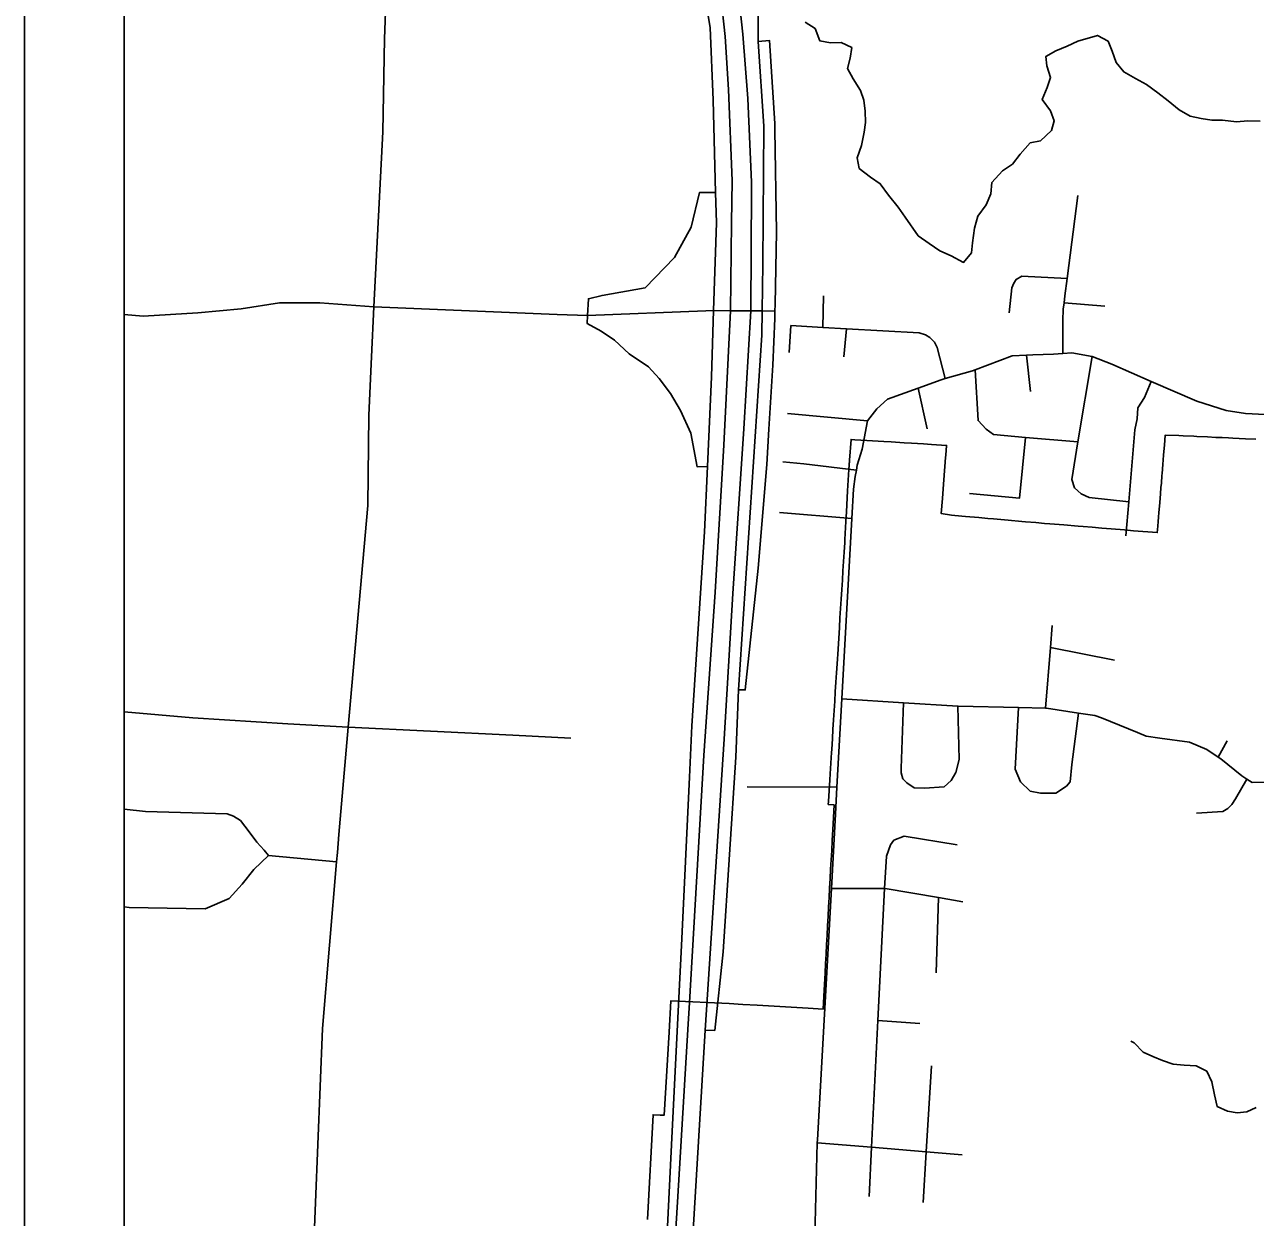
# Model space of a CAD drawing. Extents: x 208586767.6 to 208586821.4, y -134301046.9 to -134301022.9.
# Drawn here: x 208586777.928 to 208586779.165, y -134301028.455 to -134301027.256 of the extents above; entities that cross this region are included whole.
import ezdxf

# ---------------------------------------------------------------- set-up
doc = ezdxf.new("R2010")
doc.units = 0
for name, color, linetype in [('GM_X_City_Street', 7, 'Continuous'), ('GM_X_Corporation', 7, 'Continuous'), ('GM_X_County_Road', 7, 'Continuous'), ('GM_X_Interchange_Ramps', 7, 'Continuous'), ('GM_X_Interstate_Route', 7, 'Continuous'), ('GM_X_Minor_River', 7, 'Continuous'), ('SH_Data', 7, 'Continuous')]:
    doc.layers.add(name, color=color, linetype=linetype)

msp = doc.modelspace()

# ---------------------------------------------------------------- linework, layer by layer
at = {"layer": 'GM_X_City_Street'}
for p, q in [((208586778.7306, -134301027.5608), (208586778.7312, -134301027.5292)), ((208586778.973, -134301027.536), (208586779.0141, -134301027.5393)), ((208586778.2791, -134301027.5401), (208586778.4634, -134301027.5478)), ((208586778.6968, -134301027.5861), (208586778.6984, -134301027.5589)), ((208586778.7517, -134301027.5905), (208586778.7544, -134301027.5621)), ((208586778.9392, -134301027.6252), (208586778.9354, -134301027.5887)), ((208586778.8355, -134301027.6627), (208586778.8263, -134301027.6219)), ((208586778.6949, -134301027.6475), (208586778.7756, -134301027.6546)), ((208586778.77, -134301027.6831), (208586778.7756, -134301027.6546)), ((208586778.687, -134301027.747), (208586778.7597, -134301027.753)), ((208586778.9593, -134301027.8824), (208586779.0237, -134301027.8951)), ((208586778.2536, -134301027.9625), (208586778.419, -134301027.9706)), ((208586778.419, -134301027.9706), (208586778.4774, -134301027.9735)), ((208586779.1279, -134301027.9928), (208586779.137, -134301027.9762)), ((208586778.6544, -134301028.0224), (208586778.7447, -134301028.0228)), ((208586778.8445, -134301028.2095), (208586778.8467, -134301028.1339)), ((208586778.7858, -134301028.2575), (208586778.828, -134301028.2604))]:
    msp.add_line(p, q, dxfattribs=at)
for points in [[(208586778.9719, -134301027.587), (208586778.9717, -134301027.5538), (208586778.9721, -134301027.5424), (208586778.973, -134301027.536), (208586778.9739, -134301027.5291), (208586778.9762, -134301027.5116), (208586778.987, -134301027.4281)], [(208586778.9177, -134301027.5463), (208586778.9206, -134301027.5212), (208586778.9225, -134301027.5163), (208586778.9248, -134301027.5125), (208586778.9305, -134301027.5094), (208586778.9762, -134301027.5116)], [(208586778.0283, -134301027.5478), (208586778.0474, -134301027.5494), (208586778.1022, -134301027.5463), (208586778.146, -134301027.5422), (208586778.1844, -134301027.536), (208586778.2249, -134301027.536), (208586778.2791, -134301027.5401)], [(208586778.4634, -134301027.5478), (208586778.4941, -134301027.549), (208586778.6129, -134301027.5443)], [(208586778.6129, -134301027.5443), (208586778.6208, -134301027.5439), (208586778.6378, -134301027.544), (208586778.6581, -134301027.544), (208586778.6695, -134301027.544), (208586778.6824, -134301027.5444)], [(208586778.6984, -134301027.5589), (208586778.7306, -134301027.5608), (208586778.7544, -134301027.5621), (208586778.8274, -134301027.5663), (208586778.8337, -134301027.5682), (208586778.8381, -134301027.571), (208586778.8428, -134301027.5757), (208586778.8456, -134301027.5811), (208586778.8536, -134301027.6123)], [(208586778.7756, -134301027.6546), (208586778.7847, -134301027.6425), (208586778.7957, -134301027.633), (208586778.8263, -134301027.6219), (208586778.8494, -134301027.6135), (208586778.8536, -134301027.6123), (208586778.8809, -134301027.6044), (208586778.8835, -134301027.6034), (208586778.921, -134301027.5895), (208586778.9354, -134301027.5887), (208586778.9415, -134301027.5884), (208586778.9623, -134301027.5876), (208586778.9719, -134301027.587), (208586778.9809, -134301027.5864), (208586779.0014, -134301027.59), (208586779.021, -134301027.5977), (208586779.0604, -134301027.6153), (208586779.1064, -134301027.6348), (208586779.1359, -134301027.6443), (208586779.1553, -134301027.6473), (208586779.175, -134301027.6484)], [(208586779.038, -134301027.7362), (208586778.9982, -134301027.7318), (208586778.9902, -134301027.728), (208586778.9834, -134301027.7219), (208586778.9807, -134301027.7136), (208586778.987, -134301027.6758), (208586779.0014, -134301027.59)], [(208586778.9022, -134301027.6685), (208586778.8946, -134301027.6632), (208586778.8866, -134301027.6545), (208586778.8835, -134301027.6034)], [(208586779.035, -134301027.7704), (208586779.038, -134301027.7362), (208586779.0443, -134301027.6637), (208586779.0465, -134301027.6527), (208586779.0473, -134301027.6417), (208586779.0537, -134301027.6311), (208586779.0604, -134301027.6153)], [(208586778.878, -134301027.7277), (208586778.9281, -134301027.7326), (208586778.9344, -134301027.6713)], [(208586778.9022, -134301027.6685), (208586778.9344, -134301027.6713), (208586778.987, -134301027.6758)], [(208586778.7197, -134301028.5815), (208586778.7249, -134301028.3803), (208586778.7251, -134301028.3774), (208586778.7391, -134301028.1246), (208586778.7432, -134301028.0499), (208586778.7447, -134301028.0228), (208586778.7497, -134301027.934), (208586778.7597, -134301027.753), (208586778.7613, -134301027.7234), (208586778.7632, -134301027.7108), (208586778.7643, -134301027.7044), (208586778.7651, -134301027.6994), (208586778.77, -134301027.6831)], [(208586778.6903, -134301027.696), (208586778.7113, -134301027.6979), (208586778.7643, -134301027.7044)], [(208586778.9542, -134301027.9435), (208586778.9593, -134301027.8824), (208586778.9611, -134301027.8604)], [(208586778.7497, -134301027.934), (208586778.8115, -134301027.938), (208586778.8661, -134301027.9415), (208586778.8667, -134301027.9415), (208586778.9273, -134301027.9429), (208586778.9542, -134301027.9435), (208586778.9554, -134301027.9435), (208586778.9874, -134301027.9484), (208586779.0039, -134301027.9509), (208586779.0107, -134301027.9532), (208586779.0467, -134301027.9679), (208586779.0554, -134301027.9716), (208586779.0694, -134301027.9735), (208586779.099, -134301027.9776), (208586779.1164, -134301027.9851), (208586779.1279, -134301027.9928), (208586779.1305, -134301027.9945), (208586779.1518, -134301028.0115), (208586779.1567, -134301028.0148), (208586779.162, -134301028.0183), (208586779.1787, -134301028.0179)], [(208586778.8326, -134301028.024), (208586778.8223, -134301028.0236), (208586778.8151, -134301028.0187), (208586778.8109, -134301028.0146), (208586778.8094, -134301028.0085), (208586778.8094, -134301028.0039), (208586778.8115, -134301027.938)], [(208586778.8326, -134301028.024), (208586778.8526, -134301028.0224), (208586778.8594, -134301028.0163), (208586778.8643, -134301028.0083), (208586778.8677, -134301027.995), (208586778.8661, -134301027.9415)], [(208586778.9492, -134301028.0289), (208586778.939, -134301028.027), (208586778.9291, -134301028.0176), (208586778.9238, -134301028.0047), (208586778.9273, -134301027.9429)], [(208586778.0283, -134301027.9473), (208586778.0974, -134301027.9532), (208586778.1929, -134301027.9594), (208586778.2536, -134301027.9625)], [(208586778.9492, -134301028.0289), (208586778.9647, -134301028.0288), (208586778.9753, -134301028.022), (208586778.9791, -134301028.0174), (208586778.9809, -134301028), (208586778.9874, -134301027.9484)], [(208586779.1061, -134301028.0489), (208586779.1326, -134301028.0473), (208586779.1375, -134301028.0442), (208586779.1416, -134301028.0404), (208586779.1454, -134301028.0347), (208586779.1567, -134301028.0148)], [(208586778.0283, -134301028.0451), (208586778.0498, -134301028.0473), (208586778.1318, -134301028.0497), (208586778.1381, -134301028.0519), (208586778.1451, -134301028.0563), (208586778.1541, -134301028.0677), (208586778.1617, -134301028.0781), (208586778.1689, -134301028.0861), (208586778.1733, -134301028.0916), (208586778.2418, -134301028.0981)], [(208586778.7924, -134301028.1247), (208586778.7945, -134301028.0924), (208586778.7987, -134301028.081), (208586778.802, -134301028.0761), (208586778.8123, -134301028.0722), (208586778.8657, -134301028.0808)], [(208586778.0283, -134301028.1433), (208586778.0334, -134301028.1437), (208586778.1099, -134301028.1453), (208586778.134, -134301028.1348), (208586778.147, -134301028.1203), (208586778.1586, -134301028.1057), (208586778.1733, -134301028.0916)], [(208586778.7391, -134301028.1246), (208586778.7924, -134301028.1247), (208586778.7931, -134301028.1247), (208586778.8467, -134301028.1339), (208586778.8712, -134301028.1381)], [(208586778.7771, -134301028.4344), (208586778.7796, -134301028.3848), (208586778.7858, -134301028.2575), (208586778.7924, -134301028.1247)], [(208586778.8313, -134301028.4403), (208586778.8345, -134301028.3894), (208586778.8399, -134301028.3029)], [(208586778.7249, -134301028.3803), (208586778.7796, -134301028.3848), (208586778.8345, -134301028.3894), (208586778.8705, -134301028.3923)]]:
    msp.add_lwpolyline(points, dxfattribs=at)
at = {"layer": 'GM_X_Corporation'}
for points in [[(208586778.0283, -134301025.1846), (208586778.0283, -134301030.3237)], [(208586779.278, -134301026.9613), (208586778.8851, -134301026.9328), (208586778.6952, -134301026.9163), (208586778.6265, -134301026.9124), (208586778.5911, -134301026.9104), (208586778.5728, -134301026.9094), (208586778.5377, -134301026.907), (208586778.4744, -134301026.9031), (208586778.4144, -134301026.8981), (208586778.3183, -134301026.8891), (208586778.2066, -134301026.8835), (208586778.0283, -134301026.8722), (208586778.0283, -134301030.8407)], [(208586779.1659, -134301027.6733), (208586779.1554, -134301027.6728), (208586779.1428, -134301027.6721), (208586779.1382, -134301027.6719), (208586779.132, -134301027.6716), (208586779.1257, -134301027.6713), (208586779.1172, -134301027.6709), (208586779.1066, -134301027.6704), (208586779.1034, -134301027.6702), (208586779.0927, -134301027.6697), (208586779.0885, -134301027.6695), (208586779.0748, -134301027.669), (208586779.0739, -134301027.6793), (208586779.0734, -134301027.6856), (208586779.0731, -134301027.6891), (208586779.0723, -134301027.6985), (208586779.0716, -134301027.7078), (208586779.0714, -134301027.7097), (208586779.0708, -134301027.7173), (208586779.0704, -134301027.7218), (208586779.0699, -134301027.728), (208586779.0692, -134301027.7368), (208586779.0684, -134301027.7471), (208586779.068, -134301027.7511), (208586779.0676, -134301027.7562), (208586779.067, -134301027.7643), (208586779.0667, -134301027.7671), (208586779.0428, -134301027.7653), (208586779.0336, -134301027.7643), (208586779.0205, -134301027.7633), (208586779.0156, -134301027.7629), (208586779.011, -134301027.7625), (208586779.0011, -134301027.7617), (208586778.9921, -134301027.7609), (208586778.9872, -134301027.7605), (208586778.9729, -134301027.7594), (208586778.9587, -134301027.7582), (208586778.9533, -134301027.7578), (208586778.9445, -134301027.757), (208586778.9343, -134301027.7561), (208586778.9307, -134301027.7558), (208586778.9168, -134301027.7546), (208586778.9059, -134301027.7536), (208586778.902, -134301027.7533), (208586778.8965, -134301027.7528), (208586778.8874, -134301027.752), (208586778.874, -134301027.7509), (208586778.8704, -134301027.7505), (208586778.8598, -134301027.7496), (208586778.8496, -134301027.748), (208586778.8507, -134301027.7329), (208586778.8519, -134301027.7182), (208586778.8522, -134301027.7141), (208586778.854, -134301027.6917), (208586778.8542, -134301027.6891), (208586778.8549, -134301027.6794), (208586778.8398, -134301027.6784), (208586778.8316, -134301027.6779), (208586778.8198, -134301027.6772), (208586778.8123, -134301027.6767), (208586778.7993, -134301027.6759), (208586778.7918, -134301027.6755), (208586778.7747, -134301027.6744), (208586778.7626, -134301027.6737), (208586778.7589, -134301027.6734), (208586778.7573, -134301027.6943), (208586778.7573, -134301027.695), (208586778.7566, -134301027.7037), (208586778.7554, -134301027.7251), (208586778.7542, -134301027.7463), (208586778.7536, -134301027.7558), (208586778.7527, -134301027.7741), (208586778.7526, -134301027.7769), (208586778.752, -134301027.7866), (208586778.7514, -134301027.7961), (208586778.7508, -134301027.8054), (208586778.7502, -134301027.815), (208586778.7496, -134301027.8243), (208586778.749, -134301027.834), (208586778.7484, -134301027.8432), (208586778.7478, -134301027.8528), (208586778.7472, -134301027.8624), (208586778.7458, -134301027.8843), (208586778.7449, -134301027.899), (208586778.7443, -134301027.908), (208586778.7437, -134301027.9174), (208586778.7431, -134301027.9271), (208586778.7425, -134301027.9364), (208586778.7419, -134301027.9458), (208586778.7413, -134301027.9553), (208586778.7407, -134301027.965), (208586778.7402, -134301027.9741), (208586778.7395, -134301027.9849), (208586778.7393, -134301027.9882), (208586778.7379, -134301028.0096), (208586778.7376, -134301028.0155), (208586778.7362, -134301028.0373), (208586778.736, -134301028.0402), (208586778.7419, -134301028.0407), (208586778.7409, -134301028.0596), (208586778.74, -134301028.0766), (208586778.7395, -134301028.0865), (208586778.7389, -134301028.0959), (208586778.7384, -134301028.1054), (208586778.7379, -134301028.1148), (208586778.7374, -134301028.1243), (208586778.7369, -134301028.1338), (208586778.7364, -134301028.1432), (208586778.7359, -134301028.1527), (208586778.7354, -134301028.1622), (208586778.7349, -134301028.1716), (208586778.7344, -134301028.1811), (208586778.7339, -134301028.1906), (208586778.7334, -134301028.2), (208586778.7329, -134301028.2099), (208586778.732, -134301028.2269), (208586778.7309, -134301028.2459), (208586778.7158, -134301028.245), (208586778.7045, -134301028.2444), (208586778.6931, -134301028.2437), (208586778.6818, -134301028.2431), (208586778.6647, -134301028.242), (208586778.65, -134301028.2412), (208586778.6364, -134301028.2404), (208586778.5779, -134301028.2375), (208586778.576, -134301028.269), (208586778.571, -134301028.3527), (208586778.567, -134301028.3527), (208586778.5599, -134301028.3522), (208586778.5543, -134301028.4573)], [(208586778.5543, -134301028.4573), (208586778.5599, -134301028.3522), (208586778.567, -134301028.3527), (208586778.571, -134301028.3527), (208586778.576, -134301028.269), (208586778.5779, -134301028.2375), (208586778.6364, -134301028.2404), (208586778.65, -134301028.2412), (208586778.6647, -134301028.242), (208586778.6818, -134301028.2431), (208586778.6931, -134301028.2437), (208586778.7045, -134301028.2444), (208586778.7158, -134301028.245), (208586778.7309, -134301028.2459), (208586778.732, -134301028.2269), (208586778.7329, -134301028.2099), (208586778.7334, -134301028.2), (208586778.7339, -134301028.1906), (208586778.7344, -134301028.1811), (208586778.7349, -134301028.1716), (208586778.7354, -134301028.1622), (208586778.7359, -134301028.1527), (208586778.7364, -134301028.1432), (208586778.7369, -134301028.1338), (208586778.7374, -134301028.1243), (208586778.7379, -134301028.1148), (208586778.7384, -134301028.1054), (208586778.7389, -134301028.0959), (208586778.7395, -134301028.0865), (208586778.74, -134301028.0766), (208586778.7409, -134301028.0596), (208586778.7419, -134301028.0407), (208586778.736, -134301028.0402), (208586778.7362, -134301028.0373), (208586778.7376, -134301028.0155), (208586778.7379, -134301028.0096), (208586778.7393, -134301027.9882), (208586778.7395, -134301027.9849), (208586778.7402, -134301027.9741), (208586778.7407, -134301027.965), (208586778.7413, -134301027.9553), (208586778.7419, -134301027.9458), (208586778.7425, -134301027.9364), (208586778.7431, -134301027.9271), (208586778.7437, -134301027.9174), (208586778.7443, -134301027.908), (208586778.7449, -134301027.899), (208586778.7458, -134301027.8843), (208586778.7472, -134301027.8624), (208586778.7478, -134301027.8528), (208586778.7484, -134301027.8432), (208586778.749, -134301027.834), (208586778.7496, -134301027.8243), (208586778.7502, -134301027.815), (208586778.7508, -134301027.8054), (208586778.7514, -134301027.7961), (208586778.752, -134301027.7866), (208586778.7526, -134301027.7769), (208586778.7527, -134301027.7741), (208586778.7536, -134301027.7558), (208586778.7542, -134301027.7463), (208586778.7554, -134301027.7251), (208586778.7566, -134301027.7037), (208586778.7573, -134301027.6943), (208586778.7589, -134301027.6734), (208586778.7626, -134301027.6737), (208586778.7747, -134301027.6744), (208586778.7918, -134301027.6755), (208586778.7993, -134301027.6759), (208586778.8123, -134301027.6767), (208586778.8198, -134301027.6772), (208586778.8316, -134301027.6779), (208586778.8398, -134301027.6784), (208586778.8549, -134301027.6794), (208586778.8542, -134301027.6891), (208586778.854, -134301027.6917), (208586778.8522, -134301027.7141), (208586778.8519, -134301027.7182), (208586778.8507, -134301027.7329), (208586778.8496, -134301027.748), (208586778.8598, -134301027.7496), (208586778.8704, -134301027.7505), (208586778.874, -134301027.7509), (208586778.8874, -134301027.752), (208586778.8965, -134301027.7528), (208586778.902, -134301027.7533), (208586778.9059, -134301027.7536), (208586778.9168, -134301027.7546), (208586778.9307, -134301027.7558), (208586778.9343, -134301027.7561), (208586778.9445, -134301027.757), (208586778.9533, -134301027.7578), (208586778.9587, -134301027.7582), (208586778.9729, -134301027.7594), (208586778.9872, -134301027.7605), (208586778.9921, -134301027.7609), (208586779.0011, -134301027.7617), (208586779.011, -134301027.7625), (208586779.0156, -134301027.7629), (208586779.0205, -134301027.7633), (208586779.0336, -134301027.7643), (208586779.0428, -134301027.7653), (208586779.0667, -134301027.7671), (208586779.067, -134301027.7643), (208586779.0676, -134301027.7562), (208586779.068, -134301027.7511), (208586779.0684, -134301027.7471), (208586779.0692, -134301027.7368), (208586779.0699, -134301027.728), (208586779.0704, -134301027.7218), (208586779.0708, -134301027.7173), (208586779.0714, -134301027.7097), (208586779.0716, -134301027.7078), (208586779.0723, -134301027.6985), (208586779.0731, -134301027.6891), (208586779.0734, -134301027.6856), (208586779.0739, -134301027.6793), (208586779.0748, -134301027.669), (208586779.0885, -134301027.6695), (208586779.0927, -134301027.6697), (208586779.1034, -134301027.6702), (208586779.1066, -134301027.6704), (208586779.1172, -134301027.6709), (208586779.1257, -134301027.6713), (208586779.132, -134301027.6716), (208586779.1382, -134301027.6719), (208586779.1428, -134301027.6721), (208586779.1554, -134301027.6728), (208586779.1659, -134301027.6733)]]:
    msp.add_lwpolyline(points, dxfattribs=at)
at = {"layer": 'GM_X_County_Road'}
for points in [[(208586778.2768, -134301027.5905), (208586778.2791, -134301027.5401), (208586778.2883, -134301027.3643), (208586778.29, -134301027.2708), (208586778.2924, -134301027.2072), (208586778.2914, -134301027.1886), (208586778.2885, -134301027.174), (208586778.2798, -134301027.1551), (208586778.2766, -134301027.1496)], [(208586778.2426, -134301028.0886), (208586778.2441, -134301028.0704), (208586778.2536, -134301027.9625), (208586778.2731, -134301027.7398), (208586778.2742, -134301027.649), (208586778.2768, -134301027.5905)], [(208586778.2104, -134301028.6059), (208586778.2158, -134301028.557), (208586778.2276, -134301028.2655), (208586778.2418, -134301028.0981), (208586778.2426, -134301028.0886)]]:
    msp.add_lwpolyline(points, dxfattribs=at)
at = {"layer": 'GM_X_Interchange_Ramps'}
for points in [[(208586778.4793, -134301026.5982), (208586778.4874, -134301026.6399), (208586778.4944, -134301026.6811), (208586778.5028, -134301026.7404), (208586778.508, -134301026.7751), (208586778.5129, -134301026.8011), (208586778.5243, -134301026.8513), (208586778.5379, -134301026.9075), (208586778.5413, -134301026.9247), (208586778.5677, -134301027.0233), (208586778.5972, -134301027.1404), (208586778.6173, -134301027.2595), (208586778.6204, -134301027.3323), (208586778.6226, -134301027.4251), (208586778.6236, -134301027.4557), (208586778.6208, -134301027.5439), (208586778.6187, -134301027.6104), (208586778.6147, -134301027.7006)], [(208586778.6655, -134301027.2733), (208586778.6654, -134301027.185), (208586778.6629, -134301027.0959), (208586778.6543, -134301027.0357), (208586778.6475, -134301026.9972), (208586778.6267, -134301026.9129), (208586778.6132, -134301026.8538), (208586778.5988, -134301026.7989), (208586778.5868, -134301026.7627), (208586778.5719, -134301026.7191), (208586778.5542, -134301026.6697), (208586778.5443, -134301026.6362), (208586778.5347, -134301026.6008)], [(208586778.6458, -134301027.925), (208586778.6692, -134301027.5687), (208586778.6695, -134301027.544), (208586778.6701, -134301027.4974), (208586778.6713, -134301027.3585), (208586778.6655, -134301027.2733)], [(208586778.6823, -134301027.3621), (208586778.6822, -134301027.356), (208586778.6768, -134301027.2724), (208586778.6655, -134301027.2733)], [(208586778.6824, -134301027.5444), (208586778.6826, -134301027.5378), (208586778.6839, -134301027.4648), (208586778.6823, -134301027.3621)], [(208586778.6226, -134301027.4251), (208586778.6067, -134301027.4251), (208586778.5983, -134301027.4599), (208586778.5814, -134301027.4905), (208586778.5519, -134301027.5211), (208586778.5086, -134301027.5287), (208586778.4949, -134301027.532), (208586778.4941, -134301027.549)], [(208586778.4941, -134301027.549), (208586778.4937, -134301027.557), (208586778.5079, -134301027.5647), (208586778.5212, -134301027.5737), (208586778.5359, -134301027.5873), (208586778.5553, -134301027.6006), (208586778.5659, -134301027.612), (208586778.5773, -134301027.6271), (208586778.5876, -134301027.6443), (208586778.5979, -134301027.667), (208586778.6044, -134301027.701), (208586778.6147, -134301027.7006)], [(208586778.6763, -134301027.6632), (208586778.6804, -134301027.5988), (208586778.6822, -134301027.5517), (208586778.6824, -134301027.5444)], [(208586778.6458, -134301027.925), (208586778.6526, -134301027.9252), (208586778.6657, -134301027.8028), (208586778.6741, -134301027.6987), (208586778.6763, -134301027.6632)], [(208586778.6147, -134301027.7006), (208586778.6117, -134301027.7664), (208586778.5989, -134301027.9614), (208586778.5965, -134301028.0128)], [(208586778.6123, -134301028.2671), (208586778.6219, -134301028.2674), (208586778.6304, -134301028.1884), (208586778.6432, -134301027.9926), (208586778.6458, -134301027.925)], [(208586778.5965, -134301028.0128), (208586778.5884, -134301028.182), (208586778.5858, -134301028.2346)], [(208586778.5858, -134301028.2346), (208586778.5783, -134301028.3823), (208586778.5706, -134301028.5395), (208586778.5785, -134301028.5401)]]:
    msp.add_lwpolyline(points, dxfattribs=at)
at = {"layer": 'GM_X_Interstate_Route'}
for points in [[(208586778.4726, -134301026.431), (208586778.5484, -134301026.7385), (208586778.5816, -134301026.8697), (208586778.5913, -134301026.9109), (208586778.6124, -134301027.0006), (208586778.6249, -134301027.071), (208586778.6327, -134301027.1206), (208586778.6415, -134301027.1855), (208586778.6502, -134301027.2662), (208586778.6551, -134301027.3309), (208586778.6588, -134301027.4149), (208586778.6588, -134301027.422)], [(208586778.5669, -134301026.8856), (208586778.573, -134301026.9099), (208586778.5948, -134301027.0051), (208586778.6079, -134301027.0793), (208586778.6149, -134301027.1229), (208586778.6237, -134301027.1878), (208586778.6325, -134301027.2685), (208586778.6356, -134301027.3218), (208586778.6393, -134301027.4135), (208586778.6388, -134301027.4556)], [(208586778.6588, -134301027.422), (208586778.6581, -134301027.544), (208586778.6511, -134301027.6628), (208586778.6402, -134301027.8281), (208586778.6314, -134301027.9747), (208586778.6123, -134301028.2671)], [(208586778.6388, -134301027.4556), (208586778.6378, -134301027.544), (208586778.6312, -134301027.6793), (208586778.6224, -134301027.8269), (208586778.611, -134301027.991), (208586778.5964, -134301028.2394)], [(208586778.5964, -134301028.2394), (208586778.5948, -134301028.2665), (208586778.5847, -134301028.4343), (208586778.5809, -134301028.5001)], [(208586778.6123, -134301028.2671), (208586778.6022, -134301028.4349), (208586778.596, -134301028.5407), (208586778.5943, -134301028.5751), (208586778.5818, -134301028.7708), (208586778.5557, -134301029.1823), (208586778.5503, -134301029.2752), (208586778.5482, -134301029.3132), (208586778.5443, -134301029.3808), (208586778.544, -134301029.3848)]]:
    msp.add_lwpolyline(points, dxfattribs=at)
at = {"layer": 'GM_X_Minor_River'}
for points in [[(208586779.1701, -134301027.3536), (208586779.1576, -134301027.3531), (208586779.1463, -134301027.3541), (208586779.1323, -134301027.3525), (208586779.1216, -134301027.3524), (208586779.1107, -134301027.3507), (208586779.0997, -134301027.3484), (208586779.0888, -134301027.3422), (208586779.0775, -134301027.333), (208586779.0673, -134301027.3249), (208586779.056, -134301027.3168), (208586779.0447, -134301027.3106), (208586779.033, -134301027.3041), (208586779.0255, -134301027.2945), (208586779.0215, -134301027.2831), (208586779.0174, -134301027.2732), (208586779.0065, -134301027.2674), (208586778.9867, -134301027.2732), (208586778.976, -134301027.2781), (208586778.9646, -134301027.2829), (208586778.9547, -134301027.2885), (208586778.9558, -134301027.298), (208586778.9594, -134301027.3098), (208586778.9559, -134301027.3197), (208586778.9509, -134301027.3318), (208586778.9595, -134301027.3433), (208586778.9632, -134301027.3532), (208586778.9605, -134301027.363), (208586778.9494, -134301027.3732), (208586778.9391, -134301027.3753), (208586778.9288, -134301027.3866), (208586778.9211, -134301027.3968), (208586778.9112, -134301027.4036), (208586778.9005, -134301027.4152), (208586778.8993, -134301027.4266), (208586778.8946, -134301027.4376), (208586778.8865, -134301027.4489), (208586778.883, -134301027.461), (208586778.881, -134301027.4758), (208586778.8801, -134301027.4857), (208586778.8721, -134301027.4955), (208586778.8596, -134301027.4889), (208586778.8483, -134301027.4839), (208586778.8374, -134301027.4766), (208586778.8265, -134301027.4689), (208586778.8134, -134301027.4501), (208586778.8063, -134301027.4398), (208586778.7965, -134301027.4279), (208586778.7883, -134301027.4165), (208586778.7785, -134301027.4099), (208586778.7672, -134301027.4011), (208586778.765, -134301027.3904), (208586778.7693, -134301027.3779), (208586778.7721, -134301027.3647), (208586778.7733, -134301027.3548), (208586778.773, -134301027.3434), (208586778.7716, -134301027.3324), (208586778.7683, -134301027.3228), (208586778.7612, -134301027.311), (208586778.7552, -134301027.3007), (208586778.758, -134301027.2901), (208586778.7596, -134301027.2795), (208586778.749, -134301027.2744), (208586778.7384, -134301027.2747), (208586778.7275, -134301027.2727), (208586778.723, -134301027.2605), (208586778.7128, -134301027.254)], [(208586779.1661, -134301028.3447), (208586779.1566, -134301028.3492), (208586779.1471, -134301028.3502), (208586779.1372, -134301028.3486), (208586779.127, -134301028.3439), (208586779.1241, -134301028.3322), (208586779.1216, -134301028.3192), (208586779.1164, -134301028.3082), (208586779.1058, -134301028.3031), (208586779.0937, -134301028.3022), (208586779.0827, -134301028.3014), (208586779.0721, -134301028.2975), (208586779.0623, -134301028.2936), (208586779.0525, -134301028.2893), (208586779.0435, -134301028.2798), (208586779.0401, -134301028.2782)]]:
    msp.add_lwpolyline(points, dxfattribs=at)
at = {"layer": 'SH_Data'}
for p, q in [((208586777.9283, -134301023.9407), (208586777.9283, -134301030.9407)), ((208586778.0283, -134301024.0407), (208586778.0283, -134301030.8407))]:
    msp.add_line(p, q, dxfattribs=at)

doc.saveas('drawing.dxf')
